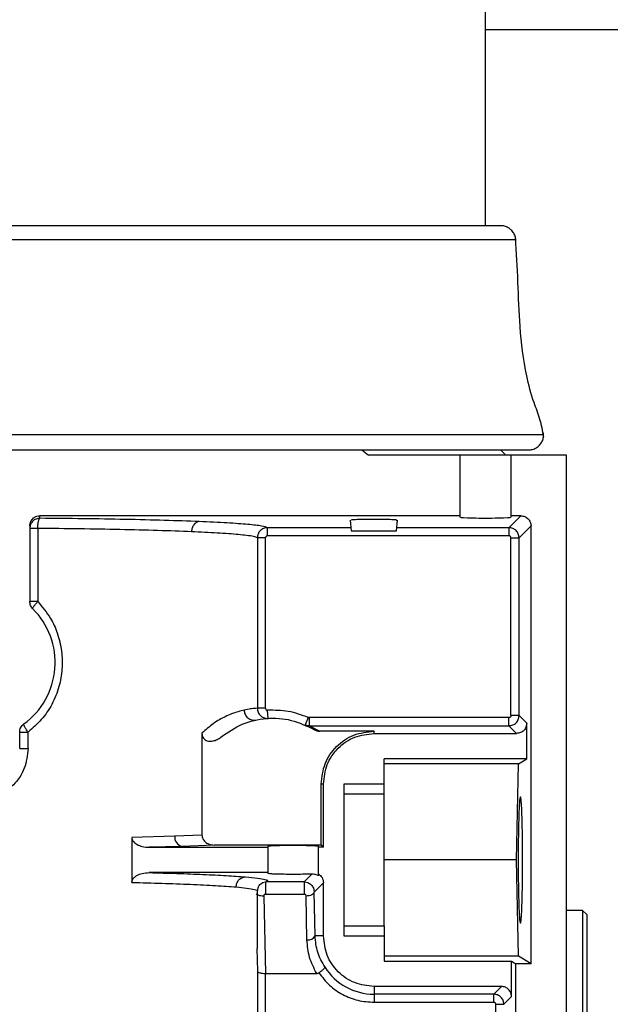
# Model space of a CAD drawing. Header units: inches. Extents: x 170 to 312, y 215 to 248.
# Tile 409 of 529: x 250.385 to 250.528, y 244.348 to 244.588. Entities that reach past the tile are written whole.
import ezdxf

# ---------------------------------------------------------------- set-up
doc = ezdxf.new("R2010")
doc.units = ezdxf.units.IN
doc.header["$LTSCALE"] = 0.25
doc.header["$MEASUREMENT"] = 0
doc.layers.add('ANNOTATIONS', color=1, linetype='Continuous')
doc.layers.add('MOTOR LH', color=7, linetype='Continuous')
doc.styles.add('ARIAL', font='arial.ttf', dxfattribs={"height": 0.09375})
doc.dimstyles.new('STANDARD$0', dxfattribs={"dimtxt": 0.09375, "dimasz": 0.09375, "dimexe": 0.03125, "dimexo": 0.046875, "dimgap": 0.09, "dimtad": 0, "dimtih": 1, "dimtoh": 1, "dimdec": 4, "dimzin": 0, "dimdsep": 46, "dimtxsty": 'ARIAL', "dimcen": 0.09, "dimadec": 0, "dimazin": 0, "dimtfac": 1, "dimtdec": 4, "dimtofl": 0, "dimtmove": 0, "dimatfit": 1, "dimfxl": 1, "dimtolj": 1, "dimtzin": 0, "dimarcsym": 0})

# ---------------------------------------------------------------- blocks, each defined once
blk = doc.blocks.new('*D76')
at = {"layer": 'ANNOTATIONS', "color": 0, "lineweight": -2, "transparency": 16777216}
for p, q in [((250.0197123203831, 244.3663487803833), (250.0197123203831, 244.9548308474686)), ((251.105649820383, 243.5069737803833), (251.105649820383, 244.9548308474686)), ((250.1134623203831, 244.9235808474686), (250.2775710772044, 244.9235808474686)), ((251.011899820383, 244.9235808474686), (250.8477910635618, 244.9235808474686))]:
    blk.add_line(p, q, dxfattribs=at)
at = {"layer": 'ANNOTATIONS', "color": 0, "transparency": 16777216}
for points in [[(250.1134623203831, 244.9392058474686), (250.1134623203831, 244.9079558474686), (250.0197123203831, 244.9235808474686)], [(251.011899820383, 244.9392058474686), (251.011899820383, 244.9079558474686), (251.105649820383, 244.9235808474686)]]:
    blk.add_solid(points, dxfattribs=at)
at = {"layer": 'defpoints', "color": 0, "transparency": 16777216}
for p in [(251.105649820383, 244.9235808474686), (250.0197123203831, 244.3194737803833), (251.105649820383, 243.4600987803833)]:
    blk.add_point(p, dxfattribs=at)
at = {"layer": 'ANNOTATIONS', "color": 0, "transparency": 16777216, "insert": (250.5626810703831, 244.9235808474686), "char_height": 0.09375, "attachment_point": 5, "style": 'ARIAL'}
blk.add_mtext('\\A1;16 1/8"', dxfattribs=at)
blk = doc.blocks.new('*D77')
at = {"layer": 'ANNOTATIONS', "color": 0, "lineweight": -2, "transparency": 16777216}
for p, q in [((249.9049624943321, 244.8967083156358), (249.9049624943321, 245.2347148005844)), ((251.105649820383, 243.5069737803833), (251.105649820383, 245.2347148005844)), ((249.9987124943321, 245.2034648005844), (250.2201961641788, 245.2034648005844)), ((251.011899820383, 245.2034648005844), (250.7904161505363, 245.2034648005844))]:
    blk.add_line(p, q, dxfattribs=at)
at = {"layer": 'ANNOTATIONS', "color": 0, "transparency": 16777216}
for points in [[(249.9987124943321, 245.2190898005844), (249.9987124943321, 245.1878398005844), (249.9049624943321, 245.2034648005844)], [(251.011899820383, 245.2190898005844), (251.011899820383, 245.1878398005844), (251.105649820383, 245.2034648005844)]]:
    blk.add_solid(points, dxfattribs=at)
at = {"layer": 'defpoints', "color": 0, "transparency": 16777216}
for p in [(251.105649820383, 245.2034648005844), (249.9049624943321, 244.8498333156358), (251.105649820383, 243.4600987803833)]:
    blk.add_point(p, dxfattribs=at)
at = {"layer": 'ANNOTATIONS', "color": 0, "transparency": 16777216, "insert": (250.5053061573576, 245.2034648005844), "char_height": 0.09375, "attachment_point": 5, "style": 'ARIAL'}
blk.add_mtext('\\A1;18 1/2"', dxfattribs=at)

msp = doc.modelspace()

# ---------------------------------------------------------------- linework, layer by layer
at = {"layer": 'MOTOR LH'}
for p, q in [((250.4979350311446, 244.5374905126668), (250.4979350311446, 244.5900200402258)), ((250.722462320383, 244.5850987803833), (250.4979350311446, 244.5850987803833)), ((250.5016259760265, 244.5374905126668), (250.2481810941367, 244.5374905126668)), ((250.5053082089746, 244.5340530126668), (250.244498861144, 244.5340530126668)), ((250.5120836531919, 244.4866735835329), (250.2377234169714, 244.4866735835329)), ((250.2414143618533, 244.482982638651), (250.50839270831, 244.482982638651)), ((250.4678636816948, 244.482982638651), (250.4695339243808, 244.481752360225)), ((250.5176200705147, 244.4817523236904), (250.4695338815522, 244.4817523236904)), ((250.4917834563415, 244.4666448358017), (250.4917834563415, 244.4817523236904)), ((250.5028563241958, 244.4817523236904), (250.501626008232, 244.4829826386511)), ((250.5040866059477, 244.4817523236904), (250.5040866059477, 244.4666448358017)), ((250.5176200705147, 243.9699413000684), (250.5176200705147, 244.4817523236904)), ((250.3896673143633, 244.4663721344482), (250.3896673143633, 244.4669885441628)), ((250.4917834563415, 244.4669885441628), (250.3896673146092, 244.4669885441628)), ((250.5065487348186, 244.4669885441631), (250.5036505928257, 244.4640904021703)), ((250.5065487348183, 244.4669885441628), (250.5040866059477, 244.4669885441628)), ((250.3872066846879, 244.4645264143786), (250.3872066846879, 244.4461243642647)), ((250.4449577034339, 244.4621230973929), (250.4449577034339, 244.4640904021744)), ((250.4652219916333, 244.464090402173), (250.4449577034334, 244.4640904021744)), ((250.4650624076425, 244.4659144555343), (250.4652913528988, 244.4632975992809)), ((250.4763028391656, 244.4632975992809), (250.4765317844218, 244.4659144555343)), ((250.5036505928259, 244.4640904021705), (250.4763722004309, 244.4640904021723)), ((250.5036505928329, 244.4640904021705), (250.5036505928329, 244.4621230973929)), ((250.5061097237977, 244.4616312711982), (250.5090078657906, 244.4645294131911)), ((250.5090078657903, 244.3580921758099), (250.5090078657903, 244.4645294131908)), ((250.3891492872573, 244.4639130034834), (250.3891492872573, 244.4461243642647)), ((250.442499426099, 244.4616314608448), (250.442499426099, 244.420198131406)), ((250.4444658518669, 244.4201981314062), (250.4444658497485, 244.4616314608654)), ((250.5036505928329, 244.4621230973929), (250.4449577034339, 244.4621230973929)), ((250.4652913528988, 244.4632975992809), (250.4763028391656, 244.4632975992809)), ((250.5041424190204, 244.4616312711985), (250.5061097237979, 244.4616312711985)), ((250.5041424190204, 244.4184111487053), (250.5041424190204, 244.4616312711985)), ((250.5061097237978, 244.4184111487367), (250.5061097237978, 244.4616312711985)), ((250.4444658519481, 244.4201981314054), (250.4424994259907, 244.4201981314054)), ((250.4451033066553, 244.4177418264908), (250.444987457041, 244.4197069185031)), ((250.4563525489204, 244.4149929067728), (250.4540867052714, 244.416153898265)), ((250.4548692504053, 244.4179601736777), (250.4540867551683, 244.4161538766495)), ((250.4550662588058, 244.4179193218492), (250.4548692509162, 244.4179601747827)), ((250.455066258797, 244.4179193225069), (250.4550662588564, 244.4159520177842)), ((250.5036505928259, 244.4179193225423), (250.4550662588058, 244.4179193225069)), ((250.5061097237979, 244.4184111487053), (250.5041424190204, 244.4184111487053)), ((250.5079767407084, 244.4165441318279), (250.5061097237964, 244.4184111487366)), ((250.5079767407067, 244.4079334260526), (250.5079767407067, 244.4165441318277)), ((250.3847460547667, 244.4103940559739), (250.3847460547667, 244.4143953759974)), ((250.3867749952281, 244.4103940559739), (250.3867749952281, 244.4143953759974)), ((250.4290373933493, 244.4141435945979), (250.4290373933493, 244.3893720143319)), ((250.4576189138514, 244.4146435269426), (250.4550662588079, 244.4159520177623)), ((250.4550662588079, 244.4159520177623), (250.5036505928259, 244.4159520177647)), ((250.4708681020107, 244.4146435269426), (250.4576189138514, 244.4146435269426)), ((250.4708681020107, 244.4140850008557), (250.4708681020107, 244.4146435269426)), ((250.4708681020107, 244.4140850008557), (250.5055176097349, 244.4140850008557)), ((250.5055176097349, 244.4140850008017), (250.5036505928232, 244.4159520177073)), ((250.5079767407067, 244.4079334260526), (250.473328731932, 244.4079334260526)), ((250.473328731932, 244.3993015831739), (250.473328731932, 244.4079334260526)), ((250.5059587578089, 244.406703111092), (250.473328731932, 244.406703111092)), ((250.5054874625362, 244.38332712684), (250.5059587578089, 244.406703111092)), ((250.5059587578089, 244.406703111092), (250.5079767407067, 244.4079334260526)), ((250.4585649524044, 244.4017818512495), (250.4580064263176, 244.4017818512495)), ((250.4580064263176, 244.3869614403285), (250.4580064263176, 244.4017818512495)), ((250.4585649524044, 244.3864029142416), (250.4585649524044, 244.4017818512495)), ((250.473328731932, 244.4017818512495), (250.463486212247, 244.4017818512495)), ((250.463486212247, 244.4017818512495), (250.463486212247, 244.3648724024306)), ((250.473328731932, 244.3993015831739), (250.463486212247, 244.3993015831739)), ((250.422416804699, 244.3890976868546), (250.411997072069, 244.38879317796)), ((250.411997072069, 244.38879317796), (250.411997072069, 244.3778610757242)), ((250.4290373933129, 244.3893720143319), (250.422416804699, 244.3890976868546)), ((250.424144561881, 244.3866385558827), (250.4161984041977, 244.3864029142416)), ((250.4161984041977, 244.3864029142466), (250.4450314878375, 244.3864029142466)), ((250.4320223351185, 244.3869614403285), (250.424144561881, 244.3866385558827)), ((250.4580064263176, 244.3869614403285), (250.4320223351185, 244.3869614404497)), ((250.4450314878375, 244.3866177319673), (250.4450314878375, 244.3800365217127)), ((250.4573346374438, 244.379922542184), (250.4573346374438, 244.3864029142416)), ((250.4585649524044, 244.3864029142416), (250.4573346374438, 244.3864029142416)), ((250.4585649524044, 244.3864029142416), (250.4580064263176, 244.3869614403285)), ((250.5054874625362, 244.38332712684), (250.473328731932, 244.38332712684)), ((250.5059587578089, 244.359951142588), (250.5054874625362, 244.38332712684)), ((250.4450314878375, 244.3802513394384), (250.4161984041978, 244.3802513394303)), ((250.4436330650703, 244.3778093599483), (250.4445528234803, 244.3779863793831)), ((250.4538408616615, 244.3779863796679), (250.4445528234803, 244.3779863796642)), ((250.4538408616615, 244.3779863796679), (250.4557469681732, 244.379892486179)), ((250.4538408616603, 244.3779863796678), (250.4547521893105, 244.3778114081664)), ((250.4573346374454, 244.3799225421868), (250.4573346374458, 244.3795684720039)), ((250.4425708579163, 244.3618111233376), (250.4425708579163, 244.3758137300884)), ((250.4563097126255, 244.3755369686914), (250.4585649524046, 244.3777922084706)), ((250.4565247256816, 244.3648724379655), (250.4563097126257, 244.3755369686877)), ((250.4585649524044, 244.3648724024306), (250.4585649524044, 244.3777922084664)), ((250.4440878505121, 244.3745502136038), (250.4444716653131, 244.3557538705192)), ((250.444552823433, 244.3750348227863), (250.4538408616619, 244.3750348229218)), ((250.4545574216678, 244.3638881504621), (250.4543424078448, 244.3745527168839)), ((250.5215570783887, 244.3710239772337), (250.5176200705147, 244.3710239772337)), ((250.5225413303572, 244.3700397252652), (250.5215570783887, 244.3710239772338)), ((250.5215570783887, 244.3710239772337), (250.5215570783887, 244.1741735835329)), ((250.5225413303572, 244.3700397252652), (250.5225413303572, 244.1751578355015)), ((250.463486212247, 244.3673526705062), (250.473328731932, 244.3673526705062)), ((250.473328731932, 244.3673526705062), (250.473328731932, 244.3587208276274)), ((250.4585649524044, 244.3648724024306), (250.4565247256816, 244.3648724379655)), ((250.463486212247, 244.3648724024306), (250.473328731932, 244.3648724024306)), ((250.4423939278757, 244.3618111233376), (250.4424994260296, 244.3562813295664)), ((250.5059587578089, 244.359951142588), (250.473328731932, 244.359951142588)), ((250.473328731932, 244.3587208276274), (250.504285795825, 244.3587208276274)), ((250.504285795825, 244.3587208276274), (250.5053169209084, 244.3580921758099)), ((250.504285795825, 244.3501101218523), (250.504285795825, 244.3587208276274)), ((250.5090078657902, 244.3580921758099), (250.5059587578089, 244.359951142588)), ((250.5053169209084, 244.1871053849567), (250.5053169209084, 244.3580921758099)), ((250.5090078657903, 244.3580921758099), (250.5053169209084, 244.3580921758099)), ((250.4424994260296, 244.3562813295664), (250.4424994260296, 244.2786823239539)), ((250.4444658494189, 244.2786823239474), (250.4444716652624, 244.3557538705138)), ((250.4444716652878, 244.3557538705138), (250.4569200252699, 244.3557538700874)), ((250.501826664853, 244.3525692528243), (250.4708681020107, 244.3525692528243)), ((250.4708681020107, 244.3525692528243), (250.4708681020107, 244.3487349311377)), ((250.4999596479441, 244.3507022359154), (250.5018266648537, 244.3525692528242)), ((250.4999596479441, 244.3507022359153), (250.4708681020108, 244.3507022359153)), ((250.5024187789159, 244.3482431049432), (250.5042857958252, 244.3501101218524)), ((250.4708681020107, 244.3487349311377), (250.4999596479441, 244.3487349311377)), ((250.5004514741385, 244.3482431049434), (250.5024187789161, 244.3482431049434)), ((250.5004514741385, 244.2786825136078), (250.5004514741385, 244.3482431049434))]:
    msp.add_line(p, q, dxfattribs=at)
for centre, radius, start, end in [((250.3749035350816, 244.4313094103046), 0.01845472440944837, 306.0318790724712, 45.09912784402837), ((250.4246651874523, 244.3888408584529), 0.002263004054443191, 173.4834600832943, 256.6994294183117), ((250.4548815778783, 244.3656984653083), 0.001839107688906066, 259.848164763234, 333.3098736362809), ((250.4708681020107, 244.3648724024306), 0.0141701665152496, 212.1655892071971, 270.0000000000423)]:
    msp.add_arc(centre, radius, start, end, dxfattribs=at)
msp.add_ellipse((250.4979350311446, 244.4666448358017), major_axis=(0.006151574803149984, 0), ratio=0.03492076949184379, start_param=3.14159265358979, end_param=6.283185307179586, dxfattribs=at)
for points, knots in [([(250.5053105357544, 244.5335825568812), (250.5053072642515, 244.5338778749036), (250.5053003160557, 244.5345050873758), (250.5049773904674, 244.5354528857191), (250.5043733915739, 244.5363494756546), (250.50352906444, 244.5370174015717), (250.502579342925, 244.5374196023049), (250.5019401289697, 244.5374671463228), (250.5016259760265, 244.5374905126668)], [0, 0, 0, 0, 0.1470661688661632, 0.3123471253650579, 0.4924737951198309, 0.6810579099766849, 0.8432502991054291, 1, 1, 1, 1]), ([(250.5120851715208, 244.4861917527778), (250.5118325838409, 244.4876127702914), (250.511327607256, 244.4904536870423), (250.5093716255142, 244.4952205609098), (250.5074100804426, 244.502707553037), (250.5062250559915, 244.5125490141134), (250.5058788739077, 244.523761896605), (250.5054779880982, 244.5309430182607), (250.5052775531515, 244.5345334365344)], [0, 0, 0, 0, 0.0880004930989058, 0.1759317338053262, 0.3138952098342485, 0.5601699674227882, 0.7800937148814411, 1, 1, 1, 1]), ([(250.50839270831, 244.482982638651), (250.5085679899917, 244.4829901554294), (250.5090695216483, 244.4830116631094), (250.5098879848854, 244.4832516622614), (250.5107554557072, 244.4837764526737), (250.5114478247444, 244.4845217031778), (250.5118946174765, 244.485391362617), (250.5121069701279, 244.4862858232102), (250.5120708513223, 244.486866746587), (250.5120536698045, 244.4871430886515)], [0, 0, 0, 0, 0.08407229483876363, 0.2405551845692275, 0.402960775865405, 0.5653663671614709, 0.7218492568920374, 0.8676852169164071, 1, 1, 1, 1]), ([(250.3872066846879, 244.4645264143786), (250.3872195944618, 244.4647207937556), (250.3872453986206, 244.4651093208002), (250.3874507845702, 244.4656376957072), (250.3877432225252, 244.4660924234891), (250.3882025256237, 244.4665452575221), (250.3888557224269, 244.4669145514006), (250.3894113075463, 244.4669652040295), (250.3896673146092, 244.4669885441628)], [0, 0, 0, 0, 0.1508952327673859, 0.3016105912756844, 0.4351892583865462, 0.5691035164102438, 0.8014479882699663, 1, 1, 1, 1]), ([(250.5065487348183, 244.4669885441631), (250.5068710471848, 244.4669515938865), (250.5075155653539, 244.46687770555), (250.5083284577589, 244.4663090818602), (250.5088970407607, 244.4654961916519), (250.5089709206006, 244.4648517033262), (250.5090078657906, 244.4645294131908)], [0, 0, 0, 0, 0.2500470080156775, 0.5000113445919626, 0.7499700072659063, 1, 1, 1, 1]), ([(250.3891492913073, 244.4639130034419), (250.3891583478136, 244.4642157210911), (250.3891771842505, 244.4648453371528), (250.3892980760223, 244.4656630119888), (250.3894703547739, 244.4662389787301), (250.3896033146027, 244.4663288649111), (250.3896673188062, 244.4663721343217)], [0, 0, 0, 0, 0.2401067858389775, 0.499393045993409, 0.7590178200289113, 0.9999999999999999, 0.9999999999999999, 0.9999999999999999, 0.9999999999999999]), ([(250.428387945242, 244.4655620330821), (250.4256417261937, 244.4656644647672), (250.4202326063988, 244.465866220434), (250.4105586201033, 244.4660978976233), (250.4003810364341, 244.4662738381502), (250.3931992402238, 244.4663397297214), (250.3896673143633, 244.4663721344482)], [0, 0, 0, 0, 0.2619216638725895, 0.5158968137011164, 0.7619235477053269, 1, 1, 1, 1]), ([(250.428387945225, 244.4655620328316), (250.4281541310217, 244.4655229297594), (250.4277949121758, 244.4654628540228), (250.42736210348, 244.4651501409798), (250.4270640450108, 244.4648318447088), (250.4268224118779, 244.4644407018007), (250.4265861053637, 244.4638752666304), (250.4265407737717, 244.4634072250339), (250.4265112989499, 244.4631029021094)], [0, 0, 0, 0, 0.240566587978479, 0.3695928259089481, 0.501113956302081, 0.632472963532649, 0.7610321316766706, 1, 1, 1, 1]), ([(250.4449577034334, 244.4640904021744), (250.4446008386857, 244.4642241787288), (250.4438871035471, 244.4644917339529), (250.4404249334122, 244.46487767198), (250.4354334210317, 244.4652426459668), (250.4307364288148, 244.4654555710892), (250.428387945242, 244.4655620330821)], [0, 0, 0, 0, 0.2499972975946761, 0.4999985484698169, 0.7500006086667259, 1, 1, 1, 1]), ([(250.4449577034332, 244.4640903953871), (250.4447914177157, 244.4640803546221), (250.4444604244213, 244.4640603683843), (250.4438328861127, 244.4638569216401), (250.4431565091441, 244.4633918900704), (250.442605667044, 244.4625739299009), (250.4425346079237, 244.4619435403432), (250.442499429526, 244.4616314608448)], [0, 0, 0, 0, 0.1297275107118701, 0.2582238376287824, 0.5103148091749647, 0.7575773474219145, 1, 1, 1, 1]), ([(250.4680147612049, 244.4660827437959), (250.4674227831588, 244.4660681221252), (250.466259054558, 244.4660393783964), (250.4653291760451, 244.465973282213), (250.4653287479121, 244.4659303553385), (250.4653285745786, 244.4659129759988)], [0, 0, 0, 0, 0.3812630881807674, 0.7494986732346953, 1, 1, 1, 1]), ([(250.4762651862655, 244.4659152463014), (250.4762939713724, 244.4659235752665), (250.4763684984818, 244.4659451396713), (250.4760595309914, 244.4659804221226), (250.4755620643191, 244.4660170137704), (250.4748253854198, 244.4660484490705), (250.4737097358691, 244.4660807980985), (250.4721056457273, 244.4661070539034), (250.4699761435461, 244.466112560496), (250.468691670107, 244.4660930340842), (250.4680147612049, 244.4660827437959)], [0, 0, 0, 0, 0.06243421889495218, 0.1616475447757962, 0.2677606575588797, 0.3690131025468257, 0.4654025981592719, 0.6428158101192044, 0.8117663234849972, 1, 1, 1, 1]), ([(250.5061097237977, 244.4616312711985), (250.5060725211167, 244.4619532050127), (250.5059981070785, 244.4625971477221), (250.5054295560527, 244.4634096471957), (250.5046170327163, 244.4639786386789), (250.5039727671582, 244.4640531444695), (250.5036505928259, 244.4640904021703)], [0, 0, 0, 0, 0.2499094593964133, 0.4998772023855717, 0.7499063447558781, 1, 1, 1, 1]), ([(250.4265113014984, 244.4631029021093), (250.4238567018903, 244.4632052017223), (250.4186309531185, 244.4634065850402), (250.4092886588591, 244.4636371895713), (250.3994725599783, 244.4638140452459), (250.3925510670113, 244.4638803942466), (250.3891492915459, 244.4639130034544)], [0, 0, 0, 0, 0.2623675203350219, 0.5164872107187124, 0.762363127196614, 1, 1, 1, 1]), ([(250.442499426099, 244.4616314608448), (250.4422604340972, 244.4617357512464), (250.4418173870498, 244.4619290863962), (250.4400808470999, 244.4621906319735), (250.4379872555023, 244.462414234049), (250.4355756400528, 244.4626100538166), (250.4328188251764, 244.4627901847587), (250.4298265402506, 244.4629547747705), (250.427598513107, 244.4630543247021), (250.4265113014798, 244.4631029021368)], [0, 0, 0, 0, 0.1951845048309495, 0.3618360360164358, 0.499940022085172, 0.6335636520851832, 0.7614483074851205, 0.8835937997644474, 1, 1, 1, 1]), ([(250.4449577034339, 244.4621230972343), (250.4448928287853, 244.4621160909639), (250.4447635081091, 244.462102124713), (250.4446027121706, 244.4619869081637), (250.4444863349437, 244.4618262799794), (250.4444727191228, 244.4616968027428), (250.4444658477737, 244.4616314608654)], [0, 0, 0, 0, 0.2507972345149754, 0.4999374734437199, 0.7476388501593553, 1, 1, 1, 1]), ([(250.5041424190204, 244.4616312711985), (250.5041354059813, 244.4616961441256), (250.5041214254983, 244.461825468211), (250.5040061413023, 244.4619862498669), (250.5038454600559, 244.4621026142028), (250.5037159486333, 244.4621162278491), (250.5036505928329, 244.4621230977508)], [0, 0, 0, 0, 0.2507531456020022, 0.4998760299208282, 0.7476206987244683, 1, 1, 1, 1]), ([(250.3891492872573, 244.4461243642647), (250.3902551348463, 244.4448083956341), (250.3921905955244, 244.4425051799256), (250.3940439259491, 244.4383431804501), (250.3950555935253, 244.434170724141), (250.3951712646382, 244.4297300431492), (250.3944052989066, 244.4253132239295), (250.3927078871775, 244.4211263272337), (250.390168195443, 244.4173096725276), (250.3879005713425, 244.4153620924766), (250.3867749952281, 244.4143953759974)], [0, 0, 0, 0, 0.1439190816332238, 0.2518879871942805, 0.3784557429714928, 0.4998850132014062, 0.6187877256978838, 0.7494177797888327, 0.8756189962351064, 0.9999999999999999, 0.9999999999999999, 0.9999999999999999, 0.9999999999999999]), ([(250.3879303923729, 244.444381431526), (250.38792017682, 244.4444310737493), (250.387899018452, 244.4445338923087), (250.3881467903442, 244.4449474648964), (250.388574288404, 244.4455011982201), (250.3889615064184, 244.4459208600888), (250.3891492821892, 244.4461243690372)], [0, 0, 0, 0, 0.2403468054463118, 0.4978043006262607, 0.7564674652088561, 1, 1, 1, 1]), ([(250.4392917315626, 244.4197474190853), (250.438819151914, 244.4196327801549), (250.4379157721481, 244.4194136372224), (250.4363376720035, 244.4188810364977), (250.4343629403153, 244.4180274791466), (250.4319265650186, 244.4166942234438), (250.4299651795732, 244.4149626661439), (250.4290373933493, 244.4141435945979)], [0, 0, 0, 0, 0.187889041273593, 0.3591673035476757, 0.5142835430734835, 0.770243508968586, 1, 1, 1, 1]), ([(250.4424994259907, 244.420198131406), (250.4423458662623, 244.420187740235), (250.4420463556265, 244.4201674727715), (250.4409499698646, 244.4200672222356), (250.4398404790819, 244.4198532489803), (250.4392917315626, 244.4197474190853)], [0, 0, 0, 0, 0.3471537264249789, 0.6771061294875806, 0.9999999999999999, 0.9999999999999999, 0.9999999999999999, 0.9999999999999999]), ([(250.4392917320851, 244.419747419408), (250.4393043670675, 244.4195819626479), (250.4393306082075, 244.4192383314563), (250.4395029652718, 244.4187292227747), (250.4397845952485, 244.4182447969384), (250.4401762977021, 244.4178288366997), (250.4406475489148, 244.4175176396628), (250.4411580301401, 244.4173346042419), (250.4416673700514, 244.4172692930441), (250.4419913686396, 244.4173178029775), (250.4421473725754, 244.4173411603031)], [0, 0, 0, 0, 0.1141996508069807, 0.2371771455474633, 0.3667915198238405, 0.4999985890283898, 0.6332058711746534, 0.7628208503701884, 0.8857992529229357, 1, 1, 1, 1]), ([(250.4424994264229, 244.420198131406), (250.4425359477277, 244.4198718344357), (250.4425915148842, 244.4193753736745), (250.4429233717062, 244.4187882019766), (250.4433277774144, 244.4183125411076), (250.4438675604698, 244.4179586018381), (250.4445076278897, 244.4177501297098), (250.4448959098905, 244.4177447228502), (250.4451033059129, 244.417741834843)], [0, 0, 0, 0, 0.2431338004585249, 0.3699280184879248, 0.4998026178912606, 0.7098383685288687, 0.8450137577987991, 1, 1, 1, 1]), ([(250.4444658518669, 244.4201981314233), (250.4444730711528, 244.4201308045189), (250.4444838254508, 244.4200305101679), (250.4445518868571, 244.419913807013), (250.4446181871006, 244.4198379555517), (250.4446973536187, 244.4197757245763), (250.4448180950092, 244.4197146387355), (250.4449192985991, 244.4197100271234), (250.4449874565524, 244.419706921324)], [0, 0, 0, 0, 0.2499371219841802, 0.3723219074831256, 0.4996759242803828, 0.6261035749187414, 0.748190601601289, 1, 1, 1, 1]), ([(250.3867749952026, 244.4143953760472), (250.3866136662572, 244.4146316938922), (250.3862795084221, 244.4151211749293), (250.3859139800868, 244.4157642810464), (250.385710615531, 244.4162356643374), (250.3857434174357, 244.4163365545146), (250.3857592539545, 244.4163852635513)], [0, 0, 0, 0, 0.2413963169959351, 0.4999999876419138, 0.7586036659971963, 1, 1, 1, 1]), ([(250.4550662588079, 244.4159520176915), (250.4548972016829, 244.4159604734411), (250.4545602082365, 244.4159773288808), (250.4542441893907, 244.4160951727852), (250.4540867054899, 244.4161538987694)], [0, 0, 0, 0, 0.5016629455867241, 1, 1, 1, 1]), ([(250.5036505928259, 244.4159520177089), (250.5039727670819, 244.4159892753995), (250.5046170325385, 244.4160637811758), (250.5054295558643, 244.4166327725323), (250.5059981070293, 244.4174452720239), (250.5060725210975, 244.4180892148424), (250.5061097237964, 244.4184111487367)], [0, 0, 0, 0, 0.2500935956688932, 0.5001227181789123, 0.7500904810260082, 1, 1, 1, 1]), ([(250.5041424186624, 244.4184111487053), (250.5041355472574, 244.4183457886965), (250.5041219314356, 244.4182162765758), (250.5040055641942, 244.4180555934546), (250.5038447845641, 244.4179403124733), (250.503715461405, 244.4179263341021), (250.5036505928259, 244.4179193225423)], [0, 0, 0, 0, 0.2523959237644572, 0.5001274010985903, 0.7492635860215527, 1, 1, 1, 1]), ([(250.5079767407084, 244.4165441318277), (250.5079397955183, 244.4162218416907), (250.5078659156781, 244.415577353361), (250.5072973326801, 244.4147644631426), (250.5064844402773, 244.4141958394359), (250.5058399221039, 244.4141219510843), (250.5055176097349, 244.4140850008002)], [0, 0, 0, 0, 0.2500299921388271, 0.4999886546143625, 0.7499529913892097, 0.9999999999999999, 0.9999999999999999, 0.9999999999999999, 0.9999999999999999]), ([(250.4290373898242, 244.4141435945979), (250.429052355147, 244.4139234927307), (250.4290811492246, 244.4135000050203), (250.4293525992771, 244.4129380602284), (250.4297694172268, 244.4125157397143), (250.4303348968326, 244.4122388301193), (250.431034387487, 244.4121373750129), (250.431863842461, 244.4122477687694), (250.4327850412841, 244.4125770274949), (250.4333554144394, 244.412991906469), (250.433658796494, 244.4132125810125)], [0, 0, 0, 0, 0.1091357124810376, 0.2099829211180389, 0.3033239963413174, 0.4000411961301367, 0.5184880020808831, 0.6500664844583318, 0.8138700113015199, 1, 1, 1, 1]), ([(250.4563525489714, 244.4149929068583), (250.45655169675, 244.4148915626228), (250.456950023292, 244.414688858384), (250.4573959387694, 244.4146586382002), (250.4576189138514, 244.414643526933)], [0, 0, 0, 0, 0.4999611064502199, 1, 1, 1, 1]), ([(250.3867749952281, 244.4103940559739), (250.3865927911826, 244.4087658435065), (250.3862296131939, 244.4055204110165), (250.3834542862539, 244.4014198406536), (250.3801475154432, 244.3991529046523), (250.3771851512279, 244.3982397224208), (250.3749027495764, 244.3980165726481), (250.3726203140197, 244.3982400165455), (250.3696579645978, 244.3991537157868), (250.3663514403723, 244.401421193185), (250.3635770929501, 244.4055216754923), (250.3632141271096, 244.4087665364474), (250.3630320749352, 244.4103940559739)], [0, 0, 0, 0, 0.1282694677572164, 0.2556729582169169, 0.3795524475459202, 0.4399056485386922, 0.500016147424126, 0.5601387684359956, 0.6204962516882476, 0.7443703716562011, 0.8717842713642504, 1, 1, 1, 1]), ([(250.5069670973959, 244.38332712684), (250.5069594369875, 244.3852873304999), (250.5069477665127, 244.38827366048), (250.5068806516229, 244.391847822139), (250.5067992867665, 244.3947753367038), (250.5066846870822, 244.3970386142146), (250.506553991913, 244.3984195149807), (250.506430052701, 244.3988591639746), (250.5063061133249, 244.3984195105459), (250.5061754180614, 244.3970385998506), (250.5060608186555, 244.3947753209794), (250.5059794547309, 244.3918478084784), (250.5059123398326, 244.3882736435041), (250.5059006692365, 244.3852873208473), (250.5058930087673, 244.38332712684)], [0, 0, 0, 0, 0.1212308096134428, 0.184692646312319, 0.2498695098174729, 0.3548154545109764, 0.4224300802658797, 0.4999999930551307, 0.5775706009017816, 0.6451854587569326, 0.7501304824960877, 0.8153077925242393, 0.8787697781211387, 1, 1, 1, 1]), ([(250.4119970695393, 244.38879317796), (250.4120106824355, 244.3886491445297), (250.4120387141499, 244.3883525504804), (250.4122733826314, 244.3879082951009), (250.4126588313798, 244.3874800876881), (250.4134054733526, 244.3869669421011), (250.4146027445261, 244.3865072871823), (250.4156414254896, 244.3864393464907), (250.4161984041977, 244.3864029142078)], [0, 0, 0, 0, 0.08190287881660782, 0.1686546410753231, 0.2808821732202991, 0.4082567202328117, 0.6826856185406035, 1, 1, 1, 1]), ([(250.4290373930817, 244.3893720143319), (250.4290465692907, 244.3892275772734), (250.4290650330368, 244.3889369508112), (250.4292168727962, 244.3885104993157), (250.4294580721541, 244.3881062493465), (250.4299353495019, 244.3875956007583), (250.4307904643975, 244.3870813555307), (250.431594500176, 244.3870030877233), (250.4320223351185, 244.3869614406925)], [0, 0, 0, 0, 0.1021146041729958, 0.2054680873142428, 0.3170940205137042, 0.4334584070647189, 0.6985379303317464, 1, 1, 1, 1]), ([(250.4573346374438, 244.3866177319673), (250.4572995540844, 244.3866349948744), (250.4572338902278, 244.3866673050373), (250.4566618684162, 244.3867195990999), (250.4557634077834, 244.386765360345), (250.4545910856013, 244.386798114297), (250.4531617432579, 244.3868240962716), (250.4511830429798, 244.3868380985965), (250.4492043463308, 244.3868240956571), (250.4477750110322, 244.386798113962), (250.4466026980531, 244.3867653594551), (250.4457042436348, 244.3867195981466), (250.4451322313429, 244.3866673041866), (250.4450665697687, 244.3866349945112), (250.4450314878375, 244.3866177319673)], [0, 0, 0, 0, 0.07757105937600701, 0.1451860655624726, 0.2501304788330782, 0.3153103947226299, 0.3787732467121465, 0.5000000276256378, 0.6212298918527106, 0.6846919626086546, 0.7498695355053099, 0.8548160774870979, 0.9224305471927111, 1, 1, 1, 1]), ([(250.5058930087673, 244.38332712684), (250.5059006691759, 244.3813669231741), (250.5059123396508, 244.3783805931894), (250.5059794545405, 244.3748064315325), (250.5060608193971, 244.3718789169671), (250.5061754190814, 244.3696156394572), (250.5063061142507, 244.3682347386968), (250.5064300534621, 244.3677950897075), (250.5065539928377, 244.36823474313), (250.506684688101, 244.3696156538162), (250.5067992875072, 244.371878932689), (250.5068806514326, 244.3748064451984), (250.506947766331, 244.378380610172), (250.5069594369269, 244.3813669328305), (250.5069670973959, 244.38332712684)], [0, 0, 0, 0, 0.1212308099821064, 0.1846926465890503, 0.2498695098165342, 0.3548154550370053, 0.4224300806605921, 0.4999999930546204, 0.5775706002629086, 0.6451854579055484, 0.7501304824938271, 0.8153077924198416, 0.8787697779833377, 1, 1, 1, 1]), ([(250.4119970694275, 244.3778610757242), (250.4120106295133, 244.3780043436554), (250.4120385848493, 244.3782997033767), (250.4122709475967, 244.3787423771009), (250.4126540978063, 244.3791699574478), (250.4134001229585, 244.3796850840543), (250.414599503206, 244.3801466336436), (250.4156408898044, 244.3802148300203), (250.4161984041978, 244.3802513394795)], [0, 0, 0, 0, 0.08148250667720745, 0.167983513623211, 0.2795471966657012, 0.4066927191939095, 0.6823683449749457, 1, 1, 1, 1]), ([(250.4161984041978, 244.3802513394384), (250.4185007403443, 244.3801882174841), (250.423244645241, 244.3800581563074), (250.4295412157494, 244.3798176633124), (250.4353012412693, 244.3795377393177), (250.4381572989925, 244.3793245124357), (250.4396228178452, 244.3792151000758)], [0, 0, 0, 0, 0.2292114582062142, 0.4722843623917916, 0.7292151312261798, 1, 1, 1, 1]), ([(250.4119970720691, 244.3778610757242), (250.4144869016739, 244.3777965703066), (250.4196309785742, 244.3776632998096), (250.4264767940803, 244.3774082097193), (250.4327396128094, 244.3771080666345), (250.435785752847, 244.37687553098), (250.4373519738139, 244.3767559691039)], [0, 0, 0, 0, 0.227470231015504, 0.469961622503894, 0.7274724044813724, 1, 1, 1, 1]), ([(250.4373519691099, 244.376755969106), (250.4373856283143, 244.3770629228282), (250.4374373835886, 244.3775349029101), (250.4377230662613, 244.3781036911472), (250.4380161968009, 244.3784957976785), (250.438378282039, 244.3788132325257), (250.4389035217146, 244.379122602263), (250.4393393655, 244.3791786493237), (250.4396228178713, 244.3792150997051)], [0, 0, 0, 0, 0.2396416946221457, 0.3684793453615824, 0.4999999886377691, 0.6315206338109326, 0.7603582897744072, 1, 1, 1, 1]), ([(250.4396228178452, 244.3792151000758), (250.4406746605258, 244.3791171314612), (250.4427783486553, 244.3789211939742), (250.4445174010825, 244.3786126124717), (250.4452734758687, 244.3782992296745), (250.4447930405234, 244.3780906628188), (250.4445528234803, 244.3779863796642)], [0, 0, 0, 0, 0.2500000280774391, 0.5000007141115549, 0.7500010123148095, 0.9999999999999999, 0.9999999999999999, 0.9999999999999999, 0.9999999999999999]), ([(250.4425708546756, 244.3758128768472), (250.4426393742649, 244.3762909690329), (250.4427776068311, 244.3772554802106), (250.4434829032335, 244.3776719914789), (250.4438385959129, 244.3778820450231)], [0, 0, 0, 0, 0.4956834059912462, 1, 1, 1, 1]), ([(250.4557469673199, 244.379892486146), (250.4552798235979, 244.3798773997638), (250.4543565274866, 244.379847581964), (250.4525857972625, 244.3798242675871), (250.4507656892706, 244.3798191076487), (250.4489676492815, 244.379832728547), (250.4474236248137, 244.3798628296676), (250.4461943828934, 244.379906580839), (250.4452476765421, 244.3799639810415), (250.4451086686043, 244.3800106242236), (250.4450314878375, 244.3800365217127)], [0, 0, 0, 0, 0.1284087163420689, 0.2537961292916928, 0.3761714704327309, 0.4955448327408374, 0.622712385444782, 0.7297587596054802, 0.8499551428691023, 1, 1, 1, 1]), ([(250.4573346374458, 244.3795684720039), (250.4573131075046, 244.3795603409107), (250.4572685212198, 244.3795435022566), (250.456848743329, 244.3797646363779), (250.4561768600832, 244.3798426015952), (250.455746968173, 244.3798924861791)], [0, 0, 0, 0, 0.2516787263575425, 0.5212006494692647, 0.9999999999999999, 0.9999999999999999, 0.9999999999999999, 0.9999999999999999]), ([(250.4573346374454, 244.3799225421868), (250.4575090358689, 244.3798039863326), (250.4578568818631, 244.3795675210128), (250.4582449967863, 244.3790536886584), (250.4585149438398, 244.3784545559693), (250.4585481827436, 244.3780143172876), (250.4585649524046, 244.3777922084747)], [0, 0, 0, 0, 0.2447119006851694, 0.4880895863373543, 0.7417314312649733, 1, 1, 1, 1]), ([(250.4373519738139, 244.3767559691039), (250.4382464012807, 244.3766709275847), (250.4402389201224, 244.3764814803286), (250.4419428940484, 244.3761754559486), (250.4427216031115, 244.3759453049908), (250.4425363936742, 244.3758245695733), (250.4425197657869, 244.3758137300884)], [0, 0, 0, 0, 0.2811011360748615, 0.6262098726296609, 0.9664415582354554, 1, 1, 1, 1]), ([(250.4547521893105, 244.3778114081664), (250.4549006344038, 244.3777423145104), (250.455202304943, 244.377601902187), (250.4557078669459, 244.3771846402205), (250.4561948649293, 244.3765000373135), (250.4562713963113, 244.3758582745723), (250.4563097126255, 244.3755369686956)], [0, 0, 0, 0, 0.1672561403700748, 0.3398984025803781, 0.6695125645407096, 1, 1, 1, 1]), ([(250.4440878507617, 244.3745502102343), (250.4438266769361, 244.3745520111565), (250.4434235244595, 244.3745547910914), (250.4429435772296, 244.3746684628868), (250.4426211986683, 244.3747957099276), (250.4423786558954, 244.3749453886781), (250.4422871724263, 244.3750597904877), (250.4422477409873, 244.3751091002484)], [0, 0, 0, 0, 0.3247742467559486, 0.5013271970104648, 0.6821670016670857, 0.863006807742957, 1, 1, 1, 1]), ([(250.4445528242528, 244.3750348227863), (250.4445194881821, 244.3750329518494), (250.4444542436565, 244.3750292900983), (250.4443614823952, 244.3750007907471), (250.4442781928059, 244.3749549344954), (250.4441833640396, 244.3748725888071), (250.4440944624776, 244.3747363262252), (250.4440901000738, 244.3746135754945), (250.4440878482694, 244.3745502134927)], [0, 0, 0, 0, 0.1226847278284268, 0.2401154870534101, 0.3584245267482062, 0.483615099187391, 0.7334502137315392, 0.9999999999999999, 0.9999999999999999, 0.9999999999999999, 0.9999999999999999]), ([(250.4543424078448, 244.3745527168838), (250.4543344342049, 244.3746156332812), (250.4543187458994, 244.3747394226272), (250.454220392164, 244.3748729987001), (250.4541207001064, 244.3749554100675), (250.454034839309, 244.3750008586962), (250.45394051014, 244.3750292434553), (250.4538744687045, 244.3750329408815), (250.4538408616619, 244.3750348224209)], [0, 0, 0, 0, 0.2622326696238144, 0.5159483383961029, 0.6418652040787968, 0.7608043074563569, 0.8782785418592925, 1, 1, 1, 1]), ([(250.4569200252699, 244.3557538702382), (250.45625973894, 244.35703339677), (250.4549226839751, 244.3596243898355), (250.4546801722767, 244.3624552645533), (250.4545574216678, 244.3638881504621)], [0, 0, 0, 0, 0.4938363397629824, 1, 1, 1, 1]), ([(250.4588728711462, 244.357328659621), (250.4582250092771, 244.3584935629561), (250.4568941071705, 244.3608866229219), (250.456650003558, 244.3635206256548), (250.4565247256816, 244.3648724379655)], [0, 0, 0, 0, 0.4867840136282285, 1, 1, 1, 1]), ([(250.4588728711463, 244.357328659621), (250.4588727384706, 244.3572617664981), (250.458872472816, 244.3571278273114), (250.4585718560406, 244.3567623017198), (250.4580841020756, 244.3563308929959), (250.4576622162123, 244.3560422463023), (250.457454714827, 244.3559002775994)], [0, 0, 0, 0, 0.2494516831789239, 0.4994736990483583, 0.7538199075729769, 1, 1, 1, 1]), ([(250.4424994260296, 244.3562813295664), (250.4425167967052, 244.3562404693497), (250.4425492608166, 244.3561641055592), (250.4427394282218, 244.3560399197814), (250.4430276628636, 244.3559285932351), (250.4434047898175, 244.3558458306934), (250.443858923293, 244.3557757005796), (250.4442313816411, 244.3557624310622), (250.4444716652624, 244.3557538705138)], [0, 0, 0, 0, 0.1556847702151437, 0.2909597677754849, 0.4996512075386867, 0.6364878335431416, 0.7654878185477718, 1, 1, 1, 1]), ([(250.4569200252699, 244.3557538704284), (250.4570175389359, 244.3557593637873), (250.4572064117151, 244.355770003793), (250.457373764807, 244.3558578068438), (250.4574547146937, 244.355900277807)], [0, 0, 0, 0, 0.5162928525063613, 1, 1, 1, 1]), ([(250.5042857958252, 244.3501101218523), (250.5042488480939, 244.3504324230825), (250.5041749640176, 244.3510769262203), (250.5036063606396, 244.3518898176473), (250.5027934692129, 244.352458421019), (250.5021489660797, 244.352532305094), (250.501826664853, 244.3525692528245)], [0, 0, 0, 0, 0.2500385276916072, 0.5000000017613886, 0.7499614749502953, 1, 1, 1, 1]), ([(250.5024187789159, 244.3482431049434), (250.502381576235, 244.3485650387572), (250.5023071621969, 244.3492089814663), (250.5017386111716, 244.3500214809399), (250.500926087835, 244.3505904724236), (250.5002818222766, 244.3506649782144), (250.4999596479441, 244.3507022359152)], [0, 0, 0, 0, 0.2499094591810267, 0.4998772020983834, 0.7499063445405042, 1, 1, 1, 1]), ([(250.5004514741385, 244.3482431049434), (250.5004444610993, 244.348307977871), (250.5004304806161, 244.3484373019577), (250.5003151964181, 244.3485980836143), (250.5001545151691, 244.3487144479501), (250.5000250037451, 244.3487280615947), (250.4999596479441, 244.3487349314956)], [0, 0, 0, 0, 0.2507531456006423, 0.4998760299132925, 0.7476206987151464, 1, 1, 1, 1])]:
    msp.add_open_spline(points, degree=3, knots=knots, dxfattribs=at)
for points in [[(250.3896673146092, 244.4663721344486), (250.3893448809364, 244.4663351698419), (250.388700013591, 244.4662612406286), (250.3878866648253, 244.4656925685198), (250.3873176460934, 244.4648797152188), (250.3872436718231, 244.4642352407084), (250.3872066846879, 244.4639130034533)], [(250.3891492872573, 244.4639130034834), (250.3888824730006, 244.4639130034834), (250.3883488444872, 244.4639130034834), (250.3877199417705, 244.4639130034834), (250.3872892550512, 244.4639130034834), (250.3872342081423, 244.4639130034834), (250.3872066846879, 244.4639130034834)], [(250.4444658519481, 244.4616314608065), (250.4442154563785, 244.4616314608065), (250.4437146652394, 244.4616314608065), (250.4430763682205, 244.4616314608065), (250.4426173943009, 244.4616314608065), (250.4425387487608, 244.4616314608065), (250.4424994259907, 244.4616314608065)], [(250.3879303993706, 244.4443814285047), (250.3878224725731, 244.4445018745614), (250.3876066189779, 244.4447427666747), (250.3873820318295, 244.4451754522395), (250.3872340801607, 244.4456399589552), (250.3872158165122, 244.4459628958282), (250.3872066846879, 244.4461243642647)], [(250.3891492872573, 244.4461243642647), (250.388882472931, 244.4461243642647), (250.3883488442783, 244.4461243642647), (250.3877199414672, 244.4461243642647), (250.3872892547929, 244.4461243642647), (250.3872342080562, 244.4461243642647), (250.3872066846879, 244.4461243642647)], [(250.4548692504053, 244.4179601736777), (250.4532735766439, 244.4185414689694), (250.450082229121, 244.4197040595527), (250.446685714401, 244.4197059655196), (250.444987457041, 244.4197069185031)], [(250.3847460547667, 244.4143953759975), (250.3847591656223, 244.4145886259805), (250.3847853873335, 244.4149751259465), (250.3849961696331, 244.4155209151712), (250.3853135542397, 244.416012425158), (250.3856106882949, 244.4162609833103), (250.3857592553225, 244.4163852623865)], [(250.4336588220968, 244.4132126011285), (250.4353296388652, 244.4143697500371), (250.4386712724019, 244.4166840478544), (250.4447005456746, 244.4179924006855), (250.4508600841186, 244.417640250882), (250.4545217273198, 244.4158753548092), (250.4563525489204, 244.4149929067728)], [(250.5036505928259, 244.4159520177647), (250.5036505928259, 244.4159890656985), (250.5036505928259, 244.4160631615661), (250.5036505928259, 244.4165213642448), (250.5036505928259, 244.4171626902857), (250.5036505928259, 244.4176671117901), (250.5036505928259, 244.4179193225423)], [(250.3847460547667, 244.4143953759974), (250.3847750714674, 244.4143953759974), (250.384833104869, 244.4143953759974), (250.3852859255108, 244.4143953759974), (250.385944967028, 244.4143953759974), (250.3864983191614, 244.4143953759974), (250.3867749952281, 244.4143953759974)], [(250.4580064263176, 244.4017818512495), (250.458199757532, 244.4034672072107), (250.4585864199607, 244.4068379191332), (250.4615606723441, 244.4110892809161), (250.4658120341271, 244.4140635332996), (250.4691827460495, 244.4144501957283), (250.4708681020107, 244.4146435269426)], [(250.4585649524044, 244.4017818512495), (250.4587498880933, 244.4033940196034), (250.4591197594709, 244.4066183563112), (250.4619648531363, 244.4106851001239), (250.466031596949, 244.4135301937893), (250.4692559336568, 244.4139000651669), (250.4708681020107, 244.4140850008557)], [(250.3847460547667, 244.4103940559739), (250.3847750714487, 244.4103940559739), (250.3848331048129, 244.4103940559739), (250.3852859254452, 244.4103940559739), (250.3859449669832, 244.4103940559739), (250.3864983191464, 244.4103940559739), (250.3867749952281, 244.4103940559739)], [(250.473328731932, 244.3673526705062), (250.473328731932, 244.3676781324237), (250.473328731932, 244.3683290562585), (250.473328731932, 244.3720601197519), (250.473328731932, 244.3772381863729), (250.473328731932, 244.38332712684), (250.473328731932, 244.3894160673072), (250.473328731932, 244.3945941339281), (250.473328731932, 244.3983251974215), (250.473328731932, 244.3989761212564), (250.473328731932, 244.3993015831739)], [(250.4445528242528, 244.3750348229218), (250.4445528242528, 244.3751874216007), (250.4445528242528, 244.3754926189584), (250.4445528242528, 244.3760024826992), (250.4445528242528, 244.3765088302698), (250.4445528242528, 244.3769839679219), (250.4445528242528, 244.3773958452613), (250.4445528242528, 244.3777145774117), (250.4445528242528, 244.3779308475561), (250.4445528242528, 244.377967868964), (250.4445528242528, 244.3779863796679)], [(250.4538408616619, 244.3779863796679), (250.4538408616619, 244.377967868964), (250.4538408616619, 244.3779308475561), (250.4538408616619, 244.3777145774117), (250.4538408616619, 244.3773958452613), (250.4538408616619, 244.3769839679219), (250.4538408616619, 244.3765088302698), (250.4538408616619, 244.3760024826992), (250.4538408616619, 244.3754926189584), (250.4538408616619, 244.3751874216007), (250.4538408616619, 244.3750348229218)], [(250.4563097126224, 244.3755369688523), (250.4562736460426, 244.3754104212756), (250.456201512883, 244.3751573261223), (250.455743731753, 244.3748358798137), (250.4551012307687, 244.3746068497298), (250.4545953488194, 244.3745707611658), (250.4543424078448, 244.3745527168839)], [(250.4708681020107, 244.3525692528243), (250.4692559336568, 244.3527541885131), (250.466031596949, 244.3531240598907), (250.4619648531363, 244.3559691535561), (250.4591197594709, 244.3600358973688), (250.4587498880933, 244.3632602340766), (250.4585649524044, 244.3648724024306)], [(250.457454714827, 244.3559002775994), (250.4582664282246, 244.3548547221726), (250.45988985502, 244.352763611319), (250.4631974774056, 244.3505131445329), (250.4669070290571, 244.3490150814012), (250.4695477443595, 244.3488283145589), (250.4708681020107, 244.3487349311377)], [(250.499959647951, 244.3487349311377), (250.499959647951, 244.3489871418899), (250.499959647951, 244.3494915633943), (250.499959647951, 244.3501328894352), (250.499959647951, 244.3505910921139), (250.499959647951, 244.3506651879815), (250.499959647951, 244.3507022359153)]]:
    msp.add_open_spline(points, degree=3, dxfattribs=at)

# ---------------------------------------------------------------- dimensions: what is measured, and where the dimension line sits
at = {"layer": 'ANNOTATIONS'}
for base, p1, text, picture, middle in [((251.105649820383, 245.2034648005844), (249.9049624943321, 244.8498333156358), '18 1/2"', '*D77', (250.5053061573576, 245.2034648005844)), ((251.105649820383, 244.9235808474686), (250.0197123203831, 244.3194737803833), '16 1/8"', '*D76', (250.5626810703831, 244.9235808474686))]:
    dim = msp.add_linear_dim(base=base, p1=p1, p2=(251.105649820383, 243.4600987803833), text=text, dimstyle='STANDARD$0', override={"dimtxsty": 'ARIAL'}, dxfattribs=at)
    dim.commit()
    dim.dimension.update_dxf_attribs({"geometry": picture, "text_midpoint": middle})

doc.saveas('drawing.dxf')
